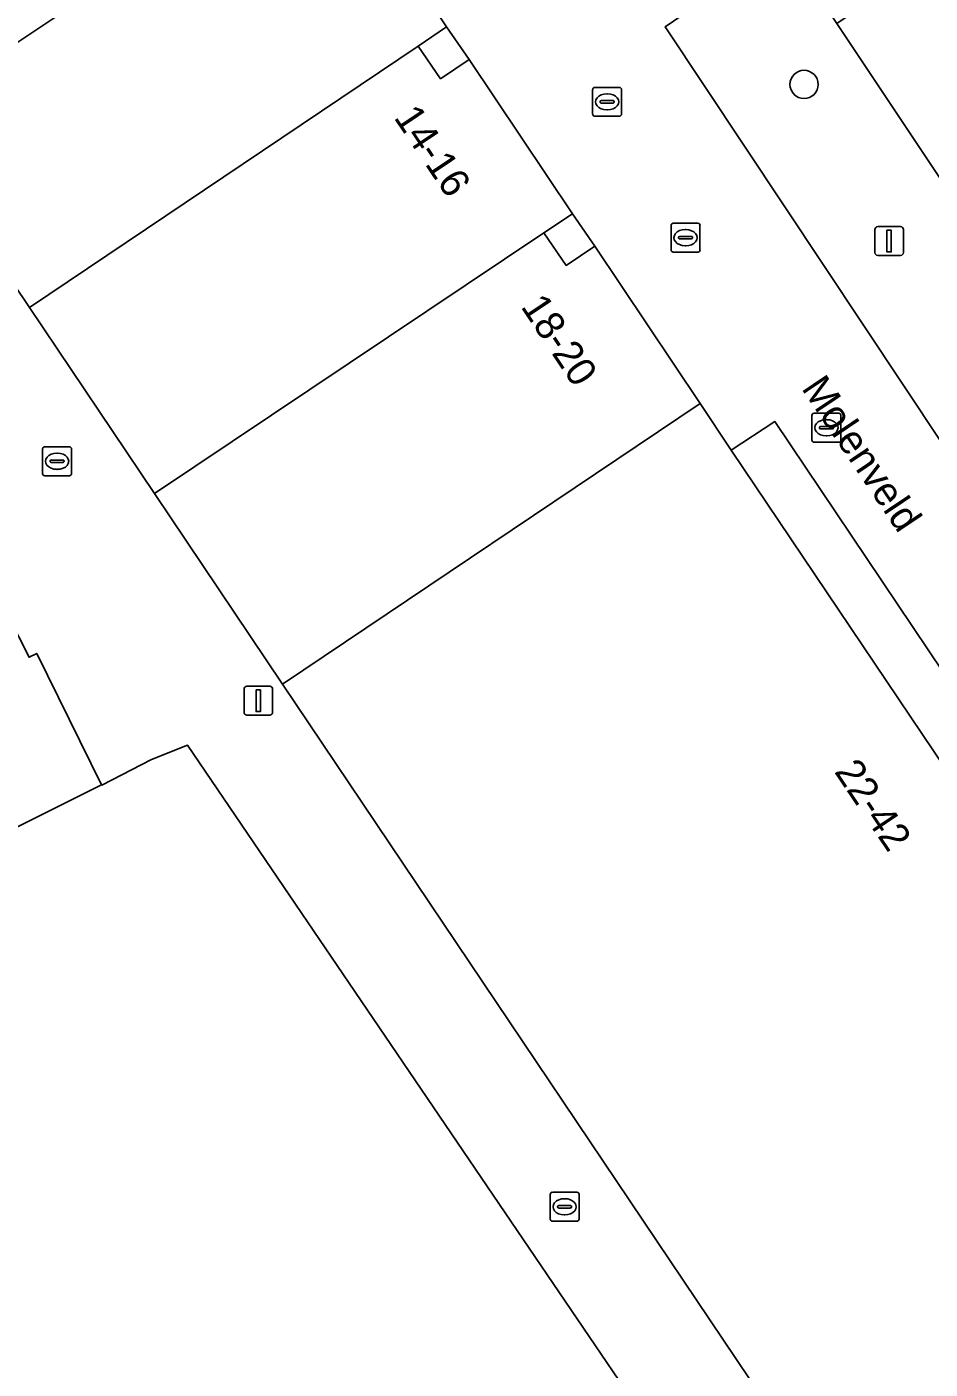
# Model space of a CAD drawing. Extents: x 161087 to 161926, y 382572 to 383873.
# Drawn here: x 161679.62 to 161710.88, y 382948.89 to 382995.34 of the extents above; entities that cross this region are included whole.
import ezdxf

# ---------------------------------------------------------------- set-up
doc = ezdxf.new("R2010")
doc.units = 0
for name, color, linetype in [('IMGEO_Boom', 7, 'Continuous'), ('IMGEO_Erf', 7, 'Continuous'), ('IMGEO_Kolk', 7, 'Continuous'), ('IMGEO_Lichtmast', 7, 'Continuous'), ('IMGEO_Openbare_ruimte_label', 7, 'Continuous'), ('IMGEO_Pand', 7, 'Continuous'), ('IMGEO_Pand_nummerreeks', 7, 'Continuous'), ('IMGEO_Pand_overbouw', 7, 'Continuous'), ('IMGEO_Rijbaan_lokaal_open', 7, 'Continuous'), ('IMGEO_Rioolput', 7, 'Continuous'), ('IMGEO_Voetpad_open', 7, 'Continuous')]:
    doc.layers.add(name, color=color, linetype=linetype)

msp = doc.modelspace()

# ---------------------------------------------------------------- linework, layer by layer
at = {"layer": 'IMGEO_Boom'}
msp.add_circle((161706.519, 382993.343), 0.489, dxfattribs=at)
at = {"layer": 'IMGEO_Erf'}
for points in [[(161741.948, 383006.903), (161747.272, 383020.049), (161746.435, 383021.464), (161736.382, 383014.719), (161714.445, 383000), (161707.658, 382995.446), (161721.113, 382975.256), (161721.244, 382975.057), (161727.583, 382979.426), (161729.066, 382977.055), (161730.157, 382977.79)], [(161688.472, 382972.585), (161684.035, 382979.185), (161679.704, 382985.626), (161675.318, 382992.15), (161672.003, 382997.08), (161668.885, 382995.196), (161672.25, 382988.534), (161675.493, 382981.73), (161678.254, 382976.336), (161679.695, 382973.519), (161679.958, 382973.652), (161682.205, 382969.111), (161682.211, 382969.099), (161683.938, 382969.979), (161685.174, 382970.483), (161704.677, 382941.781), (161707.418, 382944.406)], [(161694.925, 382994.203), (161694.146, 382995.332), (161693.158, 382994.668), (161693.936, 382993.541)], [(161698.499, 382988.867), (161697.51, 382988.205), (161698.284, 382987.079), (161699.272, 382987.742)]]:
    msp.add_lwpolyline(points, close=True, dxfattribs=at)
at = {"layer": 'IMGEO_Kolk'}
for p, q in [((161699.202, 382992.315), (161699.202, 382993.167)), ((161699.277, 382993.241), (161700.129, 382993.241)), ((161699.504, 382992.784), (161699.902, 382992.784)), ((161699.69, 382993.021), (161699.715, 382993.021)), ((161700.203, 382993.167), (161700.203, 382992.315)), ((161699.461, 382992.735), (161699.461, 382992.747)), ((161699.899, 382992.698), (161699.501, 382992.698)), ((161699.713, 382992.461), (161699.688, 382992.461)), ((161699.945, 382992.747), (161699.945, 382992.735)), ((161700.129, 382992.241), (161699.277, 382992.241)), ((161706.793, 382981.037), (161706.793, 382981.889)), ((161706.868, 382981.963), (161707.72, 382981.963)), ((161707.281, 382981.743), (161707.306, 382981.743)), ((161707.794, 382981.889), (161707.794, 382981.037)), ((161707.052, 382981.457), (161707.052, 382981.469)), ((161707.49, 382981.42), (161707.092, 382981.42)), ((161707.095, 382981.506), (161707.493, 382981.506)), ((161707.304, 382981.183), (161707.279, 382981.183)), ((161707.536, 382981.469), (161707.536, 382981.457)), ((161680.164, 382979.878), (161680.164, 382980.73)), ((161680.239, 382980.804), (161681.091, 382980.804)), ((161681.165, 382980.73), (161681.165, 382979.878)), ((161707.72, 382980.963), (161706.868, 382980.963)), ((161680.423, 382980.298), (161680.423, 382980.31)), ((161680.861, 382980.261), (161680.463, 382980.261)), ((161680.466, 382980.347), (161680.864, 382980.347)), ((161680.652, 382980.584), (161680.677, 382980.584)), ((161680.907, 382980.31), (161680.907, 382980.298)), ((161681.091, 382979.804), (161680.239, 382979.804)), ((161680.675, 382980.024), (161680.65, 382980.024))]:
    msp.add_line(p, q, dxfattribs=at)
for points in [[(161699.202, 382992.315), (161699.202, 382993.167)], [(161699.277, 382993.241), (161700.129, 382993.241)], [(161700.203, 382993.167), (161700.203, 382992.315)], [(161700.129, 382992.241), (161699.277, 382992.241)], [(161706.793, 382981.037), (161706.793, 382981.889)], [(161706.868, 382981.963), (161707.72, 382981.963)], [(161707.794, 382981.889), (161707.794, 382981.037)], [(161680.164, 382979.878), (161680.164, 382980.73)], [(161680.239, 382980.804), (161681.091, 382980.804)], [(161681.165, 382980.73), (161681.165, 382979.878)], [(161707.72, 382980.963), (161706.868, 382980.963)], [(161681.091, 382979.804), (161680.239, 382979.804)]]:
    msp.add_lwpolyline(points, dxfattribs=at)
for centre, radius, start, end in [((161699.279, 382993.165), 0.0765, 91.552, 178.448), ((161699.279, 382993.165), 0.0765, 91.552, 178.448), ((161699.501, 382992.744), 0.0403, 85.8775, 175.7526), ((161699.906, 382992.746), 0.0386, 1.7309, 96.639), ((161700.127, 382993.165), 0.0765, 1.552, 88.448), ((161700.127, 382993.165), 0.0765, 1.552, 88.448), ((161699.498, 382992.734), 0.0366, 178.938, 274.7102), ((161699.902, 382992.741), 0.043, 264.8664, 352.4533), ((161699.279, 382992.317), 0.0765, 181.552, 268.448), ((161699.279, 382992.317), 0.0765, 181.552, 268.448), ((161700.127, 382992.317), 0.0765, 271.552, 358.448), ((161700.127, 382992.317), 0.0765, 271.552, 358.448), ((161706.87, 382981.887), 0.0765, 91.552, 178.448), ((161706.87, 382981.887), 0.0765, 91.552, 178.448), ((161707.718, 382981.887), 0.0765, 1.552, 88.448), ((161707.718, 382981.887), 0.0765, 1.552, 88.448), ((161707.092, 382981.466), 0.0403, 85.8775, 175.7526), ((161707.089, 382981.456), 0.0366, 178.938, 274.7102), ((161707.493, 382981.463), 0.043, 264.8664, 352.4533), ((161707.497, 382981.468), 0.0386, 1.7309, 96.639), ((161680.241, 382980.728), 0.0765, 91.552, 178.448), ((161680.241, 382980.728), 0.0765, 91.552, 178.448), ((161681.089, 382980.728), 0.0765, 1.552, 88.448), ((161681.089, 382980.728), 0.0765, 1.552, 88.448), ((161706.87, 382981.039), 0.0765, 181.552, 268.448), ((161706.87, 382981.039), 0.0765, 181.552, 268.448), ((161707.718, 382981.039), 0.0765, 271.552, 358.448), ((161707.718, 382981.039), 0.0765, 271.552, 358.448), ((161680.463, 382980.307), 0.0403, 85.8775, 175.7526), ((161680.46, 382980.297), 0.0366, 178.938, 274.7102), ((161680.864, 382980.304), 0.043, 264.8664, 352.4533), ((161680.868, 382980.309), 0.0386, 1.7309, 96.639), ((161680.241, 382979.88), 0.0765, 181.552, 268.448), ((161680.241, 382979.88), 0.0765, 181.552, 268.448), ((161681.089, 382979.88), 0.0765, 271.552, 358.448), ((161681.089, 382979.88), 0.0765, 271.552, 358.448)]:
    msp.add_arc(centre, radius, start, end, dxfattribs=at)
for centre, major_axis, ratio, start_param, end_param in [((161699.689, 382992.741), (-0.387, 0.002), 0.722429, 4.712389, 7.853982), ((161699.714, 382992.741), (-0.39, 0.002), 0.717154, 1.570796, 4.712389), ((161707.28, 382981.463), (-0.387, 0.002), 0.722429, 4.712389, 7.853982), ((161707.305, 382981.463), (-0.39, 0.002), 0.717154, 1.570796, 4.712389), ((161680.651, 382980.304), (-0.387, 0.002), 0.722429, 4.712389, 7.853982), ((161680.676, 382980.304), (-0.39, 0.002), 0.717154, 1.570796, 4.712389)]:
    msp.add_ellipse(centre, major_axis=major_axis, ratio=ratio, start_param=start_param, end_param=end_param, dxfattribs=at)
at = {"layer": 'IMGEO_Lichtmast'}
for p, q in [((161708.969, 382987.523), (161708.969, 382988.323)), ((161708.969, 382988.323), (161708.969, 382987.523)), ((161709.069, 382988.423), (161709.859, 382988.423)), ((161709.859, 382988.423), (161709.069, 382988.423)), ((161709.959, 382988.323), (161709.959, 382987.523)), ((161709.959, 382987.523), (161709.959, 382988.323)), ((161709.859, 382987.423), (161709.069, 382987.423)), ((161709.069, 382987.423), (161709.859, 382987.423)), ((161687.134, 382971.618), (161687.134, 382972.418)), ((161687.134, 382972.418), (161687.134, 382971.618)), ((161687.234, 382972.518), (161688.024, 382972.518)), ((161688.024, 382972.518), (161687.234, 382972.518)), ((161688.124, 382972.418), (161688.124, 382971.618)), ((161688.124, 382971.618), (161688.124, 382972.418)), ((161688.024, 382971.518), (161687.234, 382971.518)), ((161687.234, 382971.518), (161688.024, 382971.518))]:
    msp.add_line(p, q, dxfattribs=at)
for points in [[(161709.389, 382988.298), (161709.539, 382988.298), (161709.539, 382987.548), (161709.389, 382987.548), (161709.389, 382988.298)], [(161687.554, 382972.393), (161687.704, 382972.393), (161687.704, 382971.643), (161687.554, 382971.643), (161687.554, 382972.393)]]:
    msp.add_lwpolyline(points, dxfattribs=at)
for centre, start, end in [((161709.069, 382988.323), 90, 180), ((161709.069, 382988.323), 90, 180), ((161709.859, 382988.323), 0, 90), ((161709.859, 382988.323), 360, 90), ((161709.069, 382987.523), 180, 270), ((161709.069, 382987.523), 180, 270), ((161709.859, 382987.523), 270, 0), ((161709.859, 382987.523), 270, 0), ((161687.234, 382972.418), 90, 180), ((161687.234, 382972.418), 90, 180), ((161688.024, 382972.418), 0, 90), ((161688.024, 382972.418), 360, 90), ((161687.234, 382971.618), 180, 270), ((161687.234, 382971.618), 180, 270), ((161688.024, 382971.618), 270, 0), ((161688.024, 382971.618), 270, 0)]:
    msp.add_arc(centre, 0.1, start, end, dxfattribs=at)
at = {"layer": 'IMGEO_Pand'}
for points in [[(161688.822, 383001.157), (161689.804, 383001.812), (161686.22, 383007.17), (161685.231, 383006.507), (161684.473, 383007.616), (161670.999, 382998.574), (161672.003, 382997.08), (161675.318, 382992.15)], [(161679.704, 382985.626), (161693.158, 382994.668), (161694.146, 382995.332), (161691.011, 383000), (161690.556, 383000.677), (161689.569, 383000.014), (161688.822, 383001.157), (161675.318, 382992.15)], [(161684.035, 382979.185), (161697.51, 382988.205), (161698.499, 382988.867), (161694.925, 382994.203), (161693.936, 382993.541), (161693.158, 382994.668), (161679.704, 382985.626)], [(161684.035, 382979.185), (161688.472, 382972.585), (161702.92, 382982.299), (161699.272, 382987.742), (161698.284, 382987.079), (161697.51, 382988.205)], [(161702.92, 382982.299), (161688.472, 382972.585), (161707.418, 382944.406), (161720.259, 382956.518), (161718.876, 382958.573), (161704, 382980.687)], [(161679.958, 382973.652), (161679.695, 382973.519), (161678.254, 382976.336), (161667.359, 382970.82), (161667.756, 382970.035), (161664.442, 382968.358), (161664.045, 382969.143), (161660.178, 382967.185), (161660.388, 382966.743), (161660.47, 382966.571), (161660.417, 382966.532), (161660.547, 382966.23), (161661.002, 382965.243), (161661.151, 382964.942), (161661.208, 382964.93), (161661.431, 382964.47), (161661.857, 382963.59), (161663.417, 382960.359), (161674.443, 382965.226), (161682.205, 382969.111)]]:
    msp.add_lwpolyline(points, close=True, dxfattribs=at)
msp.add_lwpolyline([(161704.677, 382941.781), (161685.174, 382970.483), (161683.938, 382969.979), (161682.211, 382969.099), (161682.205, 382969.111), (161674.443, 382965.226), (161663.417, 382960.359), (161663.468, 382960.253), (161665.557, 382955.887), (161665.605, 382955.904), (161666.092, 382954.872), (161667.344, 382952.254), (161667.318, 382952.236), (161669.565, 382947.802)], dxfattribs=at)
at = {"layer": 'IMGEO_Pand_overbouw'}
msp.add_lwpolyline([(161718.876, 382958.573), (161720.371, 382959.557), (161705.503, 382981.675), (161704, 382980.687)], close=True, dxfattribs=at)
at = {"layer": 'IMGEO_Rijbaan_lokaal_open'}
for points in [[(161688.351, 383021.57), (161680.278, 383016.018), (161680.775, 383015.268), (161680.84, 383015.17), (161681.117, 383014.751), (161681.875, 383013.627), (161685.461, 383008.279), (161686.22, 383007.17), (161689.804, 383001.812), (161690.556, 383000.677), (161691.011, 383000), (161694.146, 382995.332), (161694.925, 382994.203), (161698.499, 382988.867), (161699.272, 382987.742), (161702.92, 382982.299), (161704, 382980.687), (161705.503, 382981.675), (161720.371, 382959.557)], [(161711.324, 382980.879), (161701.717, 382995.339)]]:
    msp.add_lwpolyline(points, dxfattribs=at)
at = {"layer": 'IMGEO_Rioolput'}
for p, q in [((161701.916, 382987.615), (161701.916, 382988.467)), ((161701.991, 382988.541), (161702.843, 382988.541)), ((161702.404, 382988.321), (161702.429, 382988.321)), ((161702.917, 382988.467), (161702.917, 382987.615)), ((161702.175, 382988.035), (161702.175, 382988.047)), ((161702.613, 382987.998), (161702.215, 382987.998)), ((161702.218, 382988.084), (161702.616, 382988.084)), ((161702.427, 382987.761), (161702.402, 382987.761)), ((161702.659, 382988.047), (161702.659, 382988.035)), ((161702.843, 382987.541), (161701.991, 382987.541)), ((161697.731, 382954.081), (161697.731, 382954.933)), ((161697.806, 382955.007), (161698.658, 382955.007)), ((161698.219, 382954.787), (161698.244, 382954.787)), ((161698.732, 382954.933), (161698.732, 382954.081)), ((161697.99, 382954.501), (161697.99, 382954.513)), ((161698.428, 382954.464), (161698.03, 382954.464)), ((161698.033, 382954.55), (161698.431, 382954.55)), ((161698.474, 382954.513), (161698.474, 382954.501)), ((161698.658, 382954.007), (161697.806, 382954.007)), ((161698.242, 382954.227), (161698.217, 382954.227))]:
    msp.add_line(p, q, dxfattribs=at)
for points in [[(161701.916, 382987.615), (161701.916, 382988.467)], [(161701.991, 382988.541), (161702.843, 382988.541)], [(161702.917, 382988.467), (161702.917, 382987.615)], [(161702.843, 382987.541), (161701.991, 382987.541)], [(161697.731, 382954.081), (161697.731, 382954.933)], [(161697.806, 382955.007), (161698.658, 382955.007)], [(161698.732, 382954.933), (161698.732, 382954.081)], [(161698.658, 382954.007), (161697.806, 382954.007)]]:
    msp.add_lwpolyline(points, dxfattribs=at)
for centre, radius, start, end in [((161701.993, 382988.465), 0.0765, 91.552, 178.448), ((161701.993, 382988.465), 0.0765, 91.552, 178.448), ((161702.841, 382988.465), 0.0765, 1.552, 88.448), ((161702.841, 382988.465), 0.0765, 1.552, 88.448), ((161702.215, 382988.044), 0.0403, 85.8775, 175.7526), ((161702.212, 382988.034), 0.0366, 178.938, 274.7102), ((161702.616, 382988.041), 0.043, 264.8664, 352.4533), ((161702.62, 382988.046), 0.0386, 1.7309, 96.639), ((161701.993, 382987.617), 0.0765, 181.552, 268.448), ((161701.993, 382987.617), 0.0765, 181.552, 268.448), ((161702.841, 382987.617), 0.0765, 271.552, 358.448), ((161702.841, 382987.617), 0.0765, 271.552, 358.448), ((161697.808, 382954.931), 0.0765, 91.552, 178.448), ((161697.808, 382954.931), 0.0765, 91.552, 178.448), ((161698.656, 382954.931), 0.0765, 1.552, 88.448), ((161698.656, 382954.931), 0.0765, 1.552, 88.448), ((161698.03, 382954.51), 0.0403, 85.8775, 175.7526), ((161698.027, 382954.5), 0.0366, 178.938, 274.7102), ((161698.431, 382954.507), 0.043, 264.8664, 352.4533), ((161698.435, 382954.512), 0.0386, 1.7309, 96.639), ((161697.808, 382954.083), 0.0765, 181.552, 268.448), ((161697.808, 382954.083), 0.0765, 181.552, 268.448), ((161698.656, 382954.083), 0.0765, 271.552, 358.448), ((161698.656, 382954.083), 0.0765, 271.552, 358.448)]:
    msp.add_arc(centre, radius, start, end, dxfattribs=at)
for centre, major_axis, ratio, start_param, end_param in [((161702.403, 382988.041), (-0.387, 0.002), 0.722429, 4.712389, 7.853982), ((161702.428, 382988.041), (-0.39, 0.002), 0.717154, 1.570796, 4.712389), ((161698.218, 382954.507), (-0.387, 0.002), 0.722429, 4.712389, 7.853982), ((161698.243, 382954.507), (-0.39, 0.002), 0.717154, 1.570796, 4.712389)]:
    msp.add_ellipse(centre, major_axis=major_axis, ratio=ratio, start_param=start_param, end_param=end_param, dxfattribs=at)
at = {"layer": 'IMGEO_Voetpad_open'}
msp.add_lwpolyline([(161688.611, 383014.912), (161689.471, 383013.631), (161692.007, 383015.362), (161695.26, 383010.482), (161692.76, 383008.731), (161694.015, 383006.861), (161695.711, 383008.073), (161699.025, 383003.208), (161697.262, 383002.023), (161698.485, 383000.202), (161700.169, 383001.386), (161703.482, 382996.552), (161701.717, 382995.339), (161711.324, 382980.879), (161718.85, 382969.89), (161722.863, 382972.595), (161722.735, 382972.789), (161721.436, 382974.765), (161721.244, 382975.057), (161721.113, 382975.256), (161707.658, 382995.446), (161704.603, 383000)], dxfattribs=at)
msp.add_lwpolyline([(161718.876, 382958.573), (161720.371, 382959.557), (161705.503, 382981.675), (161704, 382980.687)], close=True, dxfattribs=at)

# ---------------------------------------------------------------- texts
at = {"layer": 'IMGEO_Openbare_ruimte_label'}
msp.add_text('Molenveld', height=1, rotation=303.9125, dxfattribs=at).set_placement((161706.407, 382982.828))
at = {"layer": 'IMGEO_Pand_nummerreeks'}
for s, rotation, p in [('14-16', 303.863, (161692.3, 382992.198)), ('18-20', 303.658, (161696.692, 382985.656)), ('22-42', 303.9548, (161707.545, 382969.562))]:
    msp.add_text(s, height=1, rotation=rotation, dxfattribs=at).set_placement(p)

doc.saveas('drawing.dxf')
